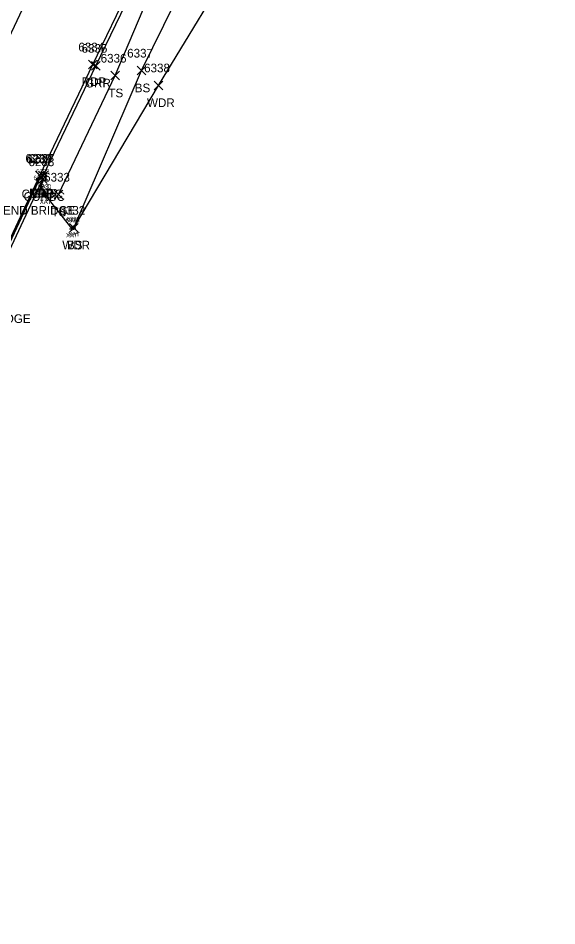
# Model space of a CAD drawing. Extents: x 1611797 to 1633212, y 298978 to 305475.
# Drawn here: x 1623208 to 1623332.1, y 302519.8 to 302728.8 of the extents above; entities that cross this region are included whole.
import ezdxf

# ---------------------------------------------------------------- set-up
doc = ezdxf.new("R2010")
doc.units = 0
for name, color, linetype in [('B_A', 7, 'Continuous'), ('B_I', 7, 'Continuous'), ('B_TIC', 7, 'Continuous'), ('BSUBM', 7, 'Continuous'), ('L_A', 7, 'Continuous'), ('L_I', 7, 'Continuous'), ('L_TIC', 7, 'Continuous'), ('LAWA', 7, 'Continuous'), ('LELB', 7, 'Continuous'), ('P_A', 7, 'Continuous'), ('P_C', 7, 'Continuous'), ('P_I', 7, 'Continuous'), ('P_TIC', 7, 'Continuous'), ('PET', 7, 'Continuous'), ('PRC', 7, 'Continuous'), ('R_A', 7, 'Continuous'), ('R_I', 7, 'Continuous'), ('R_TIC', 7, 'Continuous'), ('RC', 7, 'Continuous'), ('RGR', 7, 'Continuous')]:
    doc.layers.add(name, color=color, linetype=linetype)

msp = doc.modelspace()

# ---------------------------------------------------------------- linework, layer by layer
at = {"layer": 'B_TIC'}
for p, q in [((1623213.82, 302691.53), (1623213.9, 302691.53)), ((1623213.23, 302690.05), (1623213.31, 302690.05)), ((1623214.31, 302688.01), (1623214.39, 302688.01)), ((1623220.36, 302680.31), (1623220.44, 302680.31)), ((1623220.84, 302680.55), (1623220.92, 302680.55))]:
    msp.add_line(p, q, dxfattribs=at)
for points in [[(1623213.23, 302689.55), (1623213.23, 302690.55)], [(1623213.32, 302691.53), (1623214.32, 302691.53)], [(1623213.82, 302691.03), (1623213.82, 302692.03)], [(1623212.73, 302690.05), (1623213.73, 302690.05)], [(1623214.31, 302687.51), (1623214.31, 302688.51)], [(1623213.81, 302688.01), (1623214.81, 302688.01)], [(1623219.86, 302680.31), (1623220.86, 302680.31)], [(1623220.34, 302680.55), (1623221.34, 302680.55)], [(1623220.36, 302679.81), (1623220.36, 302680.81)], [(1623220.84, 302680.05), (1623220.84, 302681.05)]]:
    msp.add_lwpolyline(points, dxfattribs=at)
at = {"layer": 'BSUBM'}
msp.add_lwpolyline([(1623213.82, 302691.53), (1623213.23, 302690.05), (1623214.31, 302688.01), (1623220.36, 302680.31), (1623220.84, 302680.55)], dxfattribs=at)
at = {"layer": 'L_TIC'}
for points in [[(1623235.45, 302715.75), (1623237.45, 302717.75)], [(1623237.45, 302715.75), (1623235.45, 302717.75)], [(1623229.4, 302714.58), (1623231.4, 302716.58)], [(1623231.4, 302714.58), (1623229.4, 302716.58)], [(1623239.35, 302712.34), (1623241.35, 302714.34)], [(1623241.35, 302712.34), (1623239.35, 302714.34)], [(1623216.32, 302687.18), (1623218.32, 302689.18)], [(1623218.32, 302687.18), (1623216.32, 302689.18)], [(1623219.84, 302679.55), (1623221.84, 302681.55)], [(1623221.84, 302679.55), (1623219.84, 302681.55)], [(1623219.84, 302679.55), (1623221.84, 302681.55)], [(1623221.84, 302679.55), (1623219.84, 302681.55)]]:
    msp.add_lwpolyline(points, dxfattribs=at)
at = {"layer": 'LAWA'}
msp.add_lwpolyline([(1623220.84, 302680.55), (1623240.35, 302713.34), (1623259.59, 302745.03), (1623275.8, 302783.76), (1623285.52, 302809.42), (1623309.65, 302850.52), (1623330.94, 302894.09), (1623353.71, 302942.58), (1623377.05, 302985.36), (1623397.1, 303029.07), (1623413.32, 303066.26), (1623426.35, 303085.97)], dxfattribs=at)
at = {"layer": 'LELB'}
for points in [[(1623217.32, 302688.18), (1623230.4, 302715.58), (1623245.63, 302751.73), (1623264.01, 302786.49), (1623270.92, 302795.82), (1623277.78, 302818.71), (1623297.88, 302857.93), (1623320.78, 302900.03), (1623344.26, 302946.55), (1623366.78, 302987.1), (1623388.58, 303034.28), (1623404.68, 303068.7), (1623410.32, 303083.51), (1623416.82, 303092.71)], [(1623220.84, 302680.55), (1623236.45, 302716.75), (1623251.98, 302748.34), (1623271.58, 302784.22), (1623284.18, 302815.43), (1623302.25, 302855.05), (1623324.11, 302898.68), (1623347.59, 302945.38), (1623368.51, 302986.67), (1623391.28, 303032.97), (1623406.76, 303068), (1623418.99, 303091.46)]]:
    msp.add_lwpolyline(points, dxfattribs=at)
at = {"layer": 'P_TIC'}
for points in [[(1623224.2, 302717.17), (1623226.2, 302719.17)], [(1623226.2, 302717.17), (1623224.2, 302719.17)], [(1623212.02, 302691.54), (1623214.02, 302693.54)], [(1623214.02, 302691.54), (1623212.02, 302693.54)]]:
    msp.add_lwpolyline(points, dxfattribs=at)
at = {"layer": 'PET'}
msp.add_lwpolyline([(1623120.03, 302492.78), (1623133.04, 302521.46), (1623136.48, 302529.45), (1623140.9, 302540.16), (1623148.08, 302555.78), (1623164.16, 302589.32), (1623182.09, 302626.91), (1623191.33, 302646.49), (1623194.97, 302654.45), (1623201.31, 302667.61), (1623213.02, 302692.54), (1623225.2, 302718.17), (1623242.57, 302754.17), (1623259.21, 302788.55), (1623275.23, 302819.9), (1623295.03, 302859.4), (1623316.4, 302901.79), (1623339.64, 302948.93), (1623359.43, 302990.05)], dxfattribs=at)
at = {"layer": 'PRC'}
msp.add_lwpolyline([(1623094.71, 302486.97), (1623115.97, 302533.53), (1623138.83, 302582.73), (1623156.84, 302621.44), (1623174.33, 302658.65), (1623188.23, 302687.86), (1623204.65, 302721.63), (1623215.97, 302745.6), (1623233.17, 302781.9), (1623256.83, 302830.92), (1623277.73, 302872.44), (1623298.56, 302913.98), (1623318.04, 302953.14), (1623338.32, 302993.92), (1623366.3, 303050.96), (1623402.18, 303124.24), (1623426.64, 303170.43), (1623450.1, 303214.26), (1623478.76, 303269.12), (1623500.2, 303310.64), (1623518.37, 303345.45)], dxfattribs=at)
at = {"layer": 'R_TIC'}
for points in [[(1623224.95, 302716.86), (1623226.95, 302718.86)], [(1623226.95, 302716.86), (1623224.95, 302718.86)], [(1623212.25, 302691.33), (1623214.25, 302693.33)], [(1623214.25, 302691.33), (1623212.25, 302693.33)], [(1623212.72, 302690.73), (1623214.72, 302692.73)], [(1623214.72, 302690.73), (1623212.72, 302692.73)], [(1623212.72, 302690.73), (1623214.72, 302692.73)], [(1623214.72, 302690.73), (1623212.72, 302692.73)], [(1623212.78, 302691.5), (1623214.78, 302693.5)], [(1623214.78, 302691.5), (1623212.78, 302693.5)]]:
    msp.add_lwpolyline(points, dxfattribs=at)
at = {"layer": 'RC'}
for points in [[(1623202.02, 302666.93), (1623201.6, 302667.57), (1623213.25, 302692.33), (1623213.72, 302691.73)], [(1623202.02, 302666.93), (1623213.72, 302691.73)]]:
    msp.add_lwpolyline(points, dxfattribs=at)
at = {"layer": 'RGR'}
msp.add_lwpolyline([(1623213.78, 302692.5), (1623225.95, 302717.86), (1623243.31, 302753.76), (1623259.97, 302788.42), (1623263.67, 302793.5), (1623266.74, 302795.77), (1623269.81, 302796.74)], dxfattribs=at)

# ---------------------------------------------------------------- texts
at = {"layer": 'B_A'}
for p in [(1623212.52, 302689.53), (1623211.93, 302688.05), (1623213.01, 302686.01), (1623219.06, 302678.31), (1623219.55, 302678.55)]:
    msp.add_text('XAT', height=1, dxfattribs=at).set_placement(p)
at = {"layer": 'B_I'}
for s, p in [('6329', (1623211.57, 302691.55)), ('6328', (1623212.17, 302693.03)), ('6330', (1623212.61, 302689.51)), ('6331', (1623218.99, 302681.81)), ('6332', (1623219.19, 302682.05))]:
    msp.add_text(s, height=1, dxfattribs=at).set_placement(p)
at = {"layer": 'L_A'}
for s, p in [('BS', (1623234.89, 302711.75)), ('TS', (1623228.81, 302710.58)), ('WDR', (1623237.71, 302708.34)), ('TS', (1623215.73, 302683.18)), ('WDR', (1623218.2, 302675.55)), ('BS', (1623219.28, 302675.55))]:
    msp.add_text(s, height=2, dxfattribs=at).set_placement(p)
at = {"layer": 'L_I'}
for s, p in [('6337', (1623233.14, 302719.75)), ('6336', (1623227.03, 302718.58)), ('6338', (1623237.04, 302716.34)), ('6333', (1623214.01, 302691.18)), ('6332', (1623217.53, 302683.55)), ('6332', (1623217.53, 302683.55))]:
    msp.add_text(s, height=2, dxfattribs=at).set_placement(p)
at = {"layer": 'P_A'}
for p in [(1623222.68, 302713.17), (1623210.51, 302687.54)]:
    msp.add_text('RDP', height=2, dxfattribs=at).set_placement(p)
at = {"layer": 'P_C'}
for s, p in [('END BRIDGE', (1623204.56, 302683.54)), ('BEGIN BRIDGE', (1623191.58, 302658.61))]:
    msp.add_text(s, height=2, dxfattribs=at).set_placement(p)
at = {"layer": 'P_I'}
for s, p in [('6334', (1623221.89, 302721.17)), ('6239', (1623209.71, 302695.54))]:
    msp.add_text(s, height=2, dxfattribs=at).set_placement(p)
at = {"layer": 'R_A'}
for s, p in [('GRR', (1623223.44, 302712.86)), ('CURBC', (1623208.83, 302687.33)), ('CURBC', (1623209.3, 302686.73)), ('CURBC', (1623209.3, 302686.73)), ('GRR', (1623211.27, 302687.5))]:
    msp.add_text(s, height=2, dxfattribs=at).set_placement(p)
at = {"layer": 'R_I'}
for s, p in [('6335', (1623222.64, 302720.86)), ('6237', (1623209.94, 302695.33)), ('6238', (1623210.41, 302694.73)), ('6238', (1623210.41, 302694.73)), ('6327', (1623210.47, 302695.5))]:
    msp.add_text(s, height=2, dxfattribs=at).set_placement(p)

doc.saveas('drawing.dxf')
